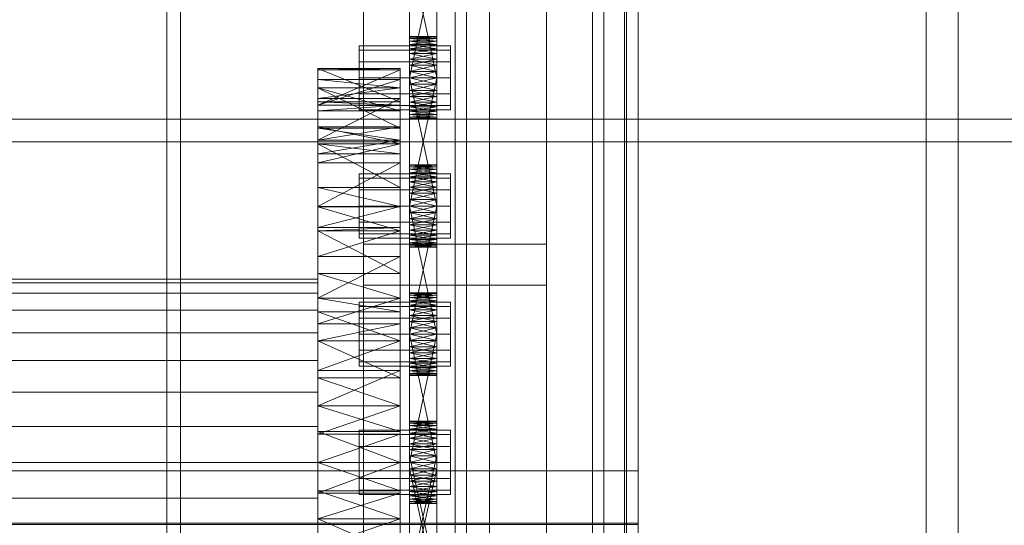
# Model space of a CAD drawing. Header units: millimetres. Extents: x -3490 to 61924, y -72580 to 6847.
# Tile 305 of 656: x 1365 to 1580, y -33527 to -33417. Entities that reach past the tile are written whole.
import ezdxf

# ---------------------------------------------------------------- set-up
doc = ezdxf.new("R2010")
doc.units = ezdxf.units.MM
for name, color, linetype, lineweight in [('COTAS_O', 1, 'Continuous', 0), ('frontal_C03', 7, 'Continuous', 0), ('frontal_secador', 7, 'Continuous', 0)]:
    doc.layers.add(name, color=color, linetype=linetype, lineweight=lineweight)
doc.dimstyles.new('R19_100', dxfattribs={"dimtxt": 250, "dimasz": 150, "dimexe": 150, "dimexo": 80, "dimgap": 100, "dimtad": 1, "dimtih": 1, "dimtoh": 1, "dimdsep": 46, "dimcen": 0.09, "dimadec": 0, "dimazin": 0, "dimtfac": 1, "dimtdec": 4, "dimtofl": 0, "dimtmove": 0, "dimatfit": 3, "dimfxl": 1, "dimtolj": 1, "dimtzin": 0, "dimarcsym": 0})

# ---------------------------------------------------------------- blocks, each defined once
blk = doc.blocks.new('DIM_R29_57')
at = {"layer": 'COTAS_O'}
for p, q in [((-1725, -33700), (-1575, -33655)), ((1725, -33700), (1575, -33655)), ((-1725, -34400), (-1725, -33700)), ((-1725, -33700), (1725, -33700)), ((-1725, -33700), (-1575, -33745)), ((1725, -33700), (1575, -33745)), ((1725, -34400), (1725, -33700))]:
    blk.add_line(p, q, dxfattribs=at)
blk.add_text('3450 O', height=250, dxfattribs=at).set_placement((0, -33600))

msp = doc.modelspace()

# ---------------------------------------------------------------- linework, layer by layer
at = {"layer": 'frontal_C03'}
for p, q in [((1500, -32314.944), (1500, -34875.113)), ((1500, -34879.011), (1500, -32318.841)), ((1490, -35975), (1490, -32996.942)), ((1497, -35975), (1497, -32996.942)), ((1563, -35975), (1563, -32996.942)), ((1570, -35975), (1570, -32996.942)), ((1440, -33465.833), (1440, -33118.927)), ((1480, -33118.927), (1480, -33465.833)), ((1440, -33127.91), (1440, -33474.816)), ((1480, -33474.816), (1480, -33127.91)), ((1490, -35975), (1490, -33266.434)), ((1497, -35975), (1497, -33266.434)), ((1563, -35975), (1563, -33266.434)), ((1570, -35975), (1570, -33266.434)), ((1460, -33547.668), (1460, -33278.176)), ((1500, -33278.176), (1500, -33547.668)), ((1467.5, -33879.447), (1467.5, -33284.487)), ((1492.5, -33284.487), (1492.5, -33879.447)), ((1462.5, -33619.765), (1462.5, -33294.297)), ((1497.5, -33294.297), (1497.5, -33619.765)), ((1462.5, -33626.502), (1462.5, -33301.034)), ((1497.5, -33626.502), (1497.5, -33301.034)), ((1467.5, -33905.804), (1467.5, -33310.844)), ((1492.5, -33905.804), (1492.5, -33310.844)), ((1460, -33586.646), (1460, -33317.154)), ((1500, -33586.646), (1500, -33317.154)), ((1460, -33598.772), (1460, -33329.281)), ((1500, -33329.281), (1500, -33598.772)), ((1460, -33647.495), (1460, -33378.004)), ((1500, -33647.495), (1500, -33378.004)), ((1440, -33735.325), (1440, -33388.418)), ((1480, -33388.418), (1480, -33735.325)), ((1440, -33397.401), (1440, -33744.308)), ((1480, -33744.308), (1480, -33397.401)), ((1480, -33465.833), (1440, -33465.833)), ((1440, -33465.833), (1440, -33474.816)), ((1480, -33474.816), (1480, -33465.833)), ((1440, -33474.816), (1480, -33474.816)), ((-1500, -33515.356), (1500, -33515.356)), ((1500, -33515.356), (1500, -33526.765)), ((1500, -33515.356), (1500, -33527.05)), ((1500, -33526.765), (-1500, -33526.765)), ((1500, -33527.05), (-1500, -33527.05)), ((1500, -33538.458), (1500, -33526.765)), ((1500, -33538.458), (1500, -33527.05))]:
    msp.add_line(p, q, dxfattribs=at)
at = {"layer": 'frontal_secador'}
for p, q in [((1400, -36000), (1400, -33000)), ((1397, -35940), (1397, -33075)), ((1400, -36000), (1400, -33075)), ((1400, -34600), (1400, -33075)), ((1400, -35940), (1400, -33075)), ((1400, -34650), (1400, -33075)), ((1400, -36000), (1400, -33250)), ((1450, -33432.281), (1450, -33393.481)), ((1456, -33393.481), (1456, -33432.281)), ((1450, -33395.136), (1450, -33432.281)), ((1456, -33432.281), (1456, -33395.136)), ((1450, -33432.281), (1450, -33397.414)), ((1456, -33397.414), (1456, -33432.281)), ((1450, -33429.5), (1450, -33400.092)), ((1450, -33432.281), (1450, -33400.092)), ((1456, -33400.092), (1456, -33429.5)), ((1456, -33400.092), (1456, -33432.281)), ((1450, -33401.5), (1450, -33429.5)), ((1456, -33429.5), (1450, -33401.5)), ((1456, -33401.5), (1450, -33429.5)), ((1456, -33429.5), (1456, -33401.5)), ((1450, -33420.611), (1450, -33420.5)), ((1456, -33420.611), (1450, -33420.5)), ((1456, -33420.5), (1450, -33420.5)), ((1456, -33420.5), (1450, -33420.611)), ((1450, -33420.611), (1450, -33421.481)), ((1450, -33420.94), (1450, -33420.611)), ((1450, -33420.611), (1450, -33423.136)), ((1456, -33420.94), (1450, -33420.611)), ((1456, -33420.611), (1450, -33420.611)), ((1456, -33420.611), (1450, -33420.94)), ((1450, -33421.481), (1450, -33420.94)), ((1456, -33421.481), (1450, -33420.94)), ((1456, -33420.94), (1450, -33420.94)), ((1456, -33420.94), (1450, -33421.481)), ((1450, -33421.481), (1450, -33423.136)), ((1450, -33422.219), (1450, -33421.481)), ((1450, -33425.414), (1450, -33421.481)), ((1450, -33460.281), (1450, -33421.481)), ((1456, -33422.219), (1450, -33421.481)), ((1456, -33421.481), (1450, -33421.481)), ((1456, -33421.481), (1450, -33422.219)), ((1450, -33423.136), (1450, -33422.219)), ((1456, -33423.136), (1450, -33422.219)), ((1456, -33422.219), (1450, -33422.219)), ((1456, -33422.219), (1450, -33423.136)), ((1456, -33420.611), (1456, -33420.5)), ((1456, -33421.481), (1456, -33420.611)), ((1456, -33420.611), (1456, -33420.94)), ((1456, -33423.136), (1456, -33420.611)), ((1456, -33420.94), (1456, -33421.481)), ((1456, -33423.136), (1456, -33421.481)), ((1456, -33421.481), (1456, -33422.219)), ((1456, -33421.481), (1456, -33425.414)), ((1456, -33421.481), (1456, -33460.281)), ((1456, -33422.219), (1456, -33423.136)), ((1439, -33423.438), (1439, -33422.5)), ((1459, -33422.5), (1439, -33422.5)), ((1439, -33426), (1439, -33423.438)), ((1459, -33423.438), (1439, -33423.438)), ((1450, -33423.136), (1450, -33425.414)), ((1450, -33424.21), (1450, -33423.136)), ((1450, -33423.136), (1450, -33428.092)), ((1450, -33423.136), (1450, -33460.281)), ((1456, -33424.21), (1450, -33423.136)), ((1456, -33423.136), (1450, -33423.136)), ((1456, -33423.136), (1450, -33424.21)), ((1450, -33425.414), (1450, -33424.21)), ((1456, -33425.414), (1450, -33424.21)), ((1456, -33424.21), (1450, -33424.21)), ((1456, -33424.21), (1450, -33425.414)), ((1456, -33425.414), (1456, -33423.136)), ((1456, -33423.136), (1456, -33424.21)), ((1456, -33428.092), (1456, -33423.136)), ((1456, -33460.281), (1456, -33423.136)), ((1456, -33424.21), (1456, -33425.414)), ((1459, -33423.438), (1459, -33422.5)), ((1459, -33426), (1459, -33423.438)), ((1439, -33429.5), (1439, -33426)), ((1459, -33426), (1439, -33426)), ((1450, -33425.414), (1450, -33428.092)), ((1450, -33426.719), (1450, -33425.414)), ((1450, -33460.281), (1450, -33425.414)), ((1456, -33426.719), (1450, -33425.414)), ((1456, -33425.414), (1450, -33425.414)), ((1456, -33425.414), (1450, -33426.719)), ((1456, -33428.092), (1456, -33425.414)), ((1456, -33425.414), (1456, -33426.719)), ((1456, -33425.414), (1456, -33460.281)), ((1459, -33429.5), (1459, -33426)), ((1430, -33434.744), (1430, -33427.5)), ((1430, -33427.5), (1430, -33427.765)), ((1448, -33434.744), (1430, -33427.5)), ((1448, -33427.5), (1430, -33427.5)), ((1448, -33427.5), (1430, -33427.765)), ((1430, -33427.765), (1430, -33434.744)), ((1430, -33427.765), (1430, -33435.473)), ((1448, -33427.765), (1430, -33427.765)), ((1448, -33427.765), (1430, -33435.473)), ((1448, -33427.765), (1448, -33427.5)), ((1448, -33427.5), (1448, -33434.744)), ((1448, -33434.744), (1448, -33427.765)), ((1448, -33435.473), (1448, -33427.765)), ((1450, -33428.092), (1450, -33426.719)), ((1456, -33428.092), (1450, -33426.719)), ((1456, -33426.719), (1450, -33426.719)), ((1456, -33426.719), (1450, -33428.092)), ((1450, -33457.5), (1450, -33428.092)), ((1450, -33428.092), (1450, -33429.5)), ((1450, -33460.281), (1450, -33428.092)), ((1456, -33429.5), (1450, -33428.092)), ((1456, -33428.092), (1450, -33428.092)), ((1456, -33428.092), (1450, -33429.5)), ((1456, -33426.719), (1456, -33428.092)), ((1456, -33428.092), (1456, -33457.5)), ((1456, -33429.5), (1456, -33428.092)), ((1456, -33428.092), (1456, -33460.281)), ((1430, -33429.876), (1430, -33440.513)), ((1430, -33431.709), (1430, -33429.876)), ((1430, -33429.876), (1430, -33435.473)), ((1448, -33431.709), (1430, -33429.876)), ((1448, -33429.876), (1430, -33429.876)), ((1448, -33429.876), (1430, -33435.473)), ((1439, -33429.5), (1439, -33433)), ((1439, -33429.5), (1459, -33429.5)), ((1448, -33440.513), (1448, -33429.876)), ((1448, -33429.876), (1448, -33431.709)), ((1448, -33435.473), (1448, -33429.876)), ((1450, -33429.5), (1450, -33457.5)), ((1456, -33457.5), (1450, -33429.5)), ((1456, -33429.5), (1450, -33429.5)), ((1456, -33429.5), (1450, -33457.5)), ((1450, -33432.281), (1450, -33429.5)), ((1450, -33429.5), (1450, -33430.908)), ((1456, -33429.5), (1450, -33430.908)), ((1456, -33430.908), (1450, -33429.5)), ((1456, -33457.5), (1456, -33429.5)), ((1456, -33429.5), (1456, -33432.281)), ((1456, -33430.908), (1456, -33429.5)), ((1459, -33433), (1459, -33429.5)), ((1430, -33440.513), (1430, -33431.709)), ((1430, -33436.683), (1430, -33431.709)), ((1430, -33431.709), (1430, -33434.046)), ((1448, -33440.513), (1430, -33431.709)), ((1448, -33431.709), (1430, -33431.709)), ((1448, -33436.683), (1430, -33431.709)), ((1448, -33431.709), (1430, -33434.046)), ((1448, -33431.709), (1448, -33440.513)), ((1448, -33434.046), (1448, -33431.709)), ((1448, -33431.709), (1448, -33436.683)), ((1450, -33430.908), (1450, -33432.281)), ((1456, -33430.908), (1450, -33430.908)), ((1456, -33430.908), (1450, -33432.281)), ((1456, -33432.281), (1450, -33430.908)), ((1450, -33434.79), (1450, -33432.281)), ((1450, -33432.281), (1450, -33433.586)), ((1450, -33436.781), (1450, -33432.281)), ((1450, -33438.5), (1450, -33432.281)), ((1456, -33432.281), (1450, -33432.281)), ((1456, -33432.281), (1450, -33433.586)), ((1456, -33433.586), (1450, -33432.281)), ((1456, -33432.281), (1456, -33430.908)), ((1456, -33432.281), (1456, -33434.79)), ((1456, -33433.586), (1456, -33432.281)), ((1456, -33432.281), (1456, -33436.781)), ((1456, -33432.281), (1456, -33438.5)), ((1430, -33434.046), (1430, -33436.683)), ((1430, -33434.046), (1430, -33443.111)), ((1448, -33434.046), (1430, -33434.046)), ((1448, -33434.046), (1430, -33443.111)), ((1430, -33435.473), (1430, -33434.744)), ((1448, -33435.473), (1430, -33434.744)), ((1448, -33434.744), (1430, -33434.744)), ((1439, -33433), (1439, -33435.562)), ((1459, -33433), (1439, -33433)), ((1448, -33436.683), (1448, -33434.046)), ((1448, -33443.111), (1448, -33434.046)), ((1448, -33434.744), (1448, -33435.473)), ((1450, -33433.586), (1450, -33434.79)), ((1456, -33433.586), (1450, -33433.586)), ((1456, -33433.586), (1450, -33434.79)), ((1456, -33434.79), (1450, -33433.586)), ((1450, -33436.781), (1450, -33434.79)), ((1450, -33434.79), (1450, -33435.864)), ((1456, -33434.79), (1450, -33434.79)), ((1456, -33434.79), (1450, -33435.864)), ((1456, -33435.864), (1450, -33434.79)), ((1456, -33434.79), (1456, -33433.586)), ((1456, -33434.79), (1456, -33436.781)), ((1456, -33435.864), (1456, -33434.79)), ((1459, -33433), (1459, -33435.562)), ((1430, -33435.473), (1430, -33440.513)), ((1430, -33435.473), (1430, -33443.111)), ((1430, -33435.473), (1430, -33436.683)), ((1430, -33457.639), (1430, -33435.473)), ((1448, -33435.473), (1430, -33435.473)), ((1448, -33435.473), (1430, -33436.683)), ((1430, -33443.111), (1430, -33436.683)), ((1448, -33436.683), (1430, -33436.683)), ((1439, -33435.562), (1439, -33436.5)), ((1459, -33435.562), (1439, -33435.562)), ((1459, -33436.5), (1439, -33436.5)), ((1448, -33440.513), (1448, -33435.473)), ((1448, -33443.111), (1448, -33435.473)), ((1448, -33436.683), (1448, -33435.473)), ((1448, -33435.473), (1448, -33457.639)), ((1448, -33436.683), (1448, -33443.111)), ((1450, -33435.864), (1450, -33436.781)), ((1456, -33435.864), (1450, -33435.864)), ((1456, -33435.864), (1450, -33436.781)), ((1456, -33436.781), (1450, -33435.864)), ((1450, -33438.06), (1450, -33436.781)), ((1450, -33436.781), (1450, -33437.519)), ((1450, -33438.5), (1450, -33436.781)), ((1456, -33436.781), (1450, -33436.781)), ((1456, -33436.781), (1450, -33437.519)), ((1456, -33437.519), (1450, -33436.781)), ((1456, -33436.781), (1456, -33435.864)), ((1456, -33436.781), (1456, -33438.06)), ((1456, -33437.519), (1456, -33436.781)), ((1456, -33436.781), (1456, -33438.5)), ((1459, -33435.562), (1459, -33436.5)), ((1325, -33438.5), (2125, -33438.5)), ((1450, -33437.519), (1450, -33438.06)), ((1456, -33437.519), (1450, -33437.519)), ((1456, -33437.519), (1450, -33438.06)), ((1456, -33438.06), (1450, -33437.519)), ((1450, -33438.5), (1450, -33438.06)), ((1450, -33438.06), (1450, -33438.389)), ((1456, -33438.06), (1450, -33438.06)), ((1456, -33438.06), (1450, -33438.389)), ((1456, -33438.389), (1450, -33438.06)), ((1450, -33438.389), (1450, -33438.5)), ((1456, -33438.389), (1450, -33438.389)), ((1456, -33438.389), (1450, -33438.5)), ((1456, -33438.5), (1450, -33438.389)), ((1456, -33438.5), (1450, -33438.5)), ((1456, -33438.06), (1456, -33437.519)), ((1456, -33438.06), (1456, -33438.5)), ((1456, -33438.389), (1456, -33438.06)), ((1456, -33438.5), (1456, -33438.389)), ((1430, -33440.173), (1430, -33453.428)), ((1430, -33443.925), (1430, -33440.173)), ((1430, -33440.173), (1430, -33443.111)), ((1448, -33443.925), (1430, -33440.173)), ((1448, -33440.173), (1430, -33440.173)), ((1448, -33440.173), (1430, -33443.111)), ((1430, -33443.111), (1430, -33440.513)), ((1448, -33443.111), (1430, -33440.513)), ((1448, -33440.513), (1430, -33440.513)), ((1448, -33453.428), (1448, -33440.173)), ((1448, -33440.173), (1448, -33443.925)), ((1448, -33443.111), (1448, -33440.173)), ((1448, -33440.513), (1448, -33443.111)), ((1325, -33443.5), (2125, -33443.5)), ((1430, -33443.111), (1430, -33453.428)), ((1430, -33443.111), (1430, -33457.639)), ((1430, -33443.111), (1430, -33446.141)), ((1430, -33443.111), (1430, -33477.635)), ((1430, -33443.111), (1430, -33525.858)), ((1448, -33443.111), (1430, -33443.111)), ((1448, -33443.111), (1430, -33446.141)), ((1448, -33453.428), (1448, -33443.111)), ((1448, -33457.639), (1448, -33443.111)), ((1448, -33446.141), (1448, -33443.111)), ((1448, -33477.635), (1448, -33443.111)), ((1448, -33525.858), (1448, -33443.111)), ((1430, -33453.428), (1430, -33443.925)), ((1430, -33446.141), (1430, -33443.925)), ((1430, -33443.925), (1430, -33448.105)), ((1448, -33453.428), (1430, -33443.925)), ((1448, -33443.925), (1430, -33443.925)), ((1448, -33446.141), (1430, -33443.925)), ((1448, -33443.925), (1430, -33448.105)), ((1448, -33443.925), (1448, -33453.428)), ((1448, -33448.105), (1448, -33443.925)), ((1448, -33443.925), (1448, -33446.141)), ((1430, -33448.105), (1430, -33446.141)), ((1430, -33457.639), (1430, -33446.141)), ((1448, -33446.141), (1430, -33446.141)), ((1448, -33446.141), (1448, -33448.105)), ((1448, -33446.141), (1448, -33457.639)), ((1430, -33448.105), (1430, -33457.639)), ((1448, -33448.105), (1430, -33448.105)), ((1448, -33448.105), (1430, -33457.639)), ((1448, -33457.639), (1448, -33448.105)), ((1450, -33448.611), (1450, -33448.5)), ((1456, -33448.611), (1450, -33448.5)), ((1456, -33448.5), (1450, -33448.5)), ((1456, -33448.5), (1450, -33448.611)), ((1450, -33448.611), (1450, -33449.481)), ((1450, -33448.94), (1450, -33448.611)), ((1450, -33448.611), (1450, -33451.136)), ((1456, -33448.94), (1450, -33448.611)), ((1456, -33448.611), (1450, -33448.611)), ((1456, -33448.611), (1450, -33448.94)), ((1450, -33449.481), (1450, -33448.94)), ((1456, -33449.481), (1450, -33448.94)), ((1456, -33448.94), (1450, -33448.94)), ((1456, -33448.94), (1450, -33449.481)), ((1450, -33449.481), (1450, -33451.136)), ((1450, -33450.219), (1450, -33449.481)), ((1450, -33453.414), (1450, -33449.481)), ((1450, -33488.281), (1450, -33449.481)), ((1456, -33450.219), (1450, -33449.481)), ((1456, -33449.481), (1450, -33449.481)), ((1456, -33449.481), (1450, -33450.219)), ((1456, -33448.611), (1456, -33448.5)), ((1456, -33449.481), (1456, -33448.611)), ((1456, -33448.611), (1456, -33448.94)), ((1456, -33451.136), (1456, -33448.611)), ((1456, -33448.94), (1456, -33449.481)), ((1456, -33451.136), (1456, -33449.481)), ((1456, -33449.481), (1456, -33450.219)), ((1456, -33449.481), (1456, -33453.414)), ((1456, -33449.481), (1456, -33488.281)), ((1439, -33451.438), (1439, -33450.5)), ((1459, -33450.5), (1439, -33450.5)), ((1439, -33454), (1439, -33451.438)), ((1459, -33451.438), (1439, -33451.438)), ((1450, -33451.136), (1450, -33450.219)), ((1456, -33451.136), (1450, -33450.219)), ((1456, -33450.219), (1450, -33450.219)), ((1456, -33450.219), (1450, -33451.136)), ((1450, -33451.136), (1450, -33453.414)), ((1450, -33452.21), (1450, -33451.136)), ((1450, -33451.136), (1450, -33456.092)), ((1450, -33451.136), (1450, -33488.281)), ((1456, -33452.21), (1450, -33451.136)), ((1456, -33451.136), (1450, -33451.136)), ((1456, -33451.136), (1450, -33452.21)), ((1450, -33453.414), (1450, -33452.21)), ((1456, -33453.414), (1450, -33452.21)), ((1456, -33452.21), (1450, -33452.21)), ((1456, -33452.21), (1450, -33453.414)), ((1456, -33450.219), (1456, -33451.136)), ((1456, -33453.414), (1456, -33451.136)), ((1456, -33451.136), (1456, -33452.21)), ((1456, -33456.092), (1456, -33451.136)), ((1456, -33488.281), (1456, -33451.136)), ((1456, -33452.21), (1456, -33453.414)), ((1459, -33451.438), (1459, -33450.5)), ((1459, -33454), (1459, -33451.438)), ((1430, -33457.639), (1430, -33453.428)), ((1448, -33457.639), (1430, -33453.428)), ((1448, -33453.428), (1430, -33453.428)), ((1439, -33457.5), (1439, -33454)), ((1459, -33454), (1439, -33454)), ((1448, -33453.428), (1448, -33457.639)), ((1450, -33453.414), (1450, -33456.092)), ((1450, -33454.719), (1450, -33453.414)), ((1450, -33488.281), (1450, -33453.414)), ((1456, -33454.719), (1450, -33453.414)), ((1456, -33453.414), (1450, -33453.414)), ((1456, -33453.414), (1450, -33454.719)), ((1456, -33456.092), (1456, -33453.414)), ((1456, -33453.414), (1456, -33454.719)), ((1456, -33453.414), (1456, -33488.281)), ((1459, -33457.5), (1459, -33454)), ((1450, -33456.092), (1450, -33454.719)), ((1456, -33456.092), (1450, -33454.719)), ((1456, -33454.719), (1450, -33454.719)), ((1456, -33454.719), (1450, -33456.092)), ((1450, -33485.5), (1450, -33456.092)), ((1450, -33456.092), (1450, -33457.5)), ((1450, -33488.281), (1450, -33456.092)), ((1456, -33457.5), (1450, -33456.092)), ((1456, -33456.092), (1450, -33456.092)), ((1456, -33456.092), (1450, -33457.5)), ((1456, -33454.719), (1456, -33456.092)), ((1456, -33456.092), (1456, -33485.5)), ((1456, -33457.5), (1456, -33456.092)), ((1456, -33456.092), (1456, -33488.281)), ((1430, -33457.639), (1430, -33472.223)), ((1430, -33457.639), (1430, -33477.635)), ((1430, -33457.639), (1430, -33462.194)), ((1430, -33501.142), (1430, -33457.639)), ((1430, -33549.365), (1430, -33457.639)), ((1430, -33457.639), (1430, -33525.858)), ((1430, -33591.527), (1430, -33457.639)), ((1448, -33457.647), (1430, -33457.639)), ((1448, -33457.639), (1430, -33457.639)), ((1448, -33457.639), (1430, -33462.194)), ((1430, -33457.647), (1430, -33472.223)), ((1430, -33462.95), (1430, -33457.647)), ((1448, -33462.95), (1430, -33457.647)), ((1448, -33457.647), (1430, -33457.647)), ((1439, -33457.5), (1439, -33461)), ((1439, -33457.5), (1459, -33457.5)), ((1448, -33472.223), (1448, -33457.639)), ((1448, -33477.635), (1448, -33457.639)), ((1448, -33462.194), (1448, -33457.639)), ((1448, -33457.639), (1448, -33501.142)), ((1448, -33457.639), (1448, -33549.365)), ((1448, -33525.858), (1448, -33457.639)), ((1448, -33457.639), (1448, -33591.527)), ((1448, -33472.223), (1448, -33457.647)), ((1448, -33457.647), (1448, -33462.95)), ((1450, -33457.5), (1450, -33485.5)), ((1456, -33485.5), (1450, -33457.5)), ((1456, -33457.5), (1450, -33457.5)), ((1456, -33457.5), (1450, -33485.5)), ((1450, -33460.281), (1450, -33457.5)), ((1450, -33457.5), (1450, -33458.908)), ((1456, -33457.5), (1450, -33458.908)), ((1456, -33458.908), (1450, -33457.5)), ((1456, -33485.5), (1456, -33457.5)), ((1456, -33457.5), (1456, -33460.281)), ((1456, -33458.908), (1456, -33457.5)), ((1459, -33461), (1459, -33457.5)), ((1450, -33458.908), (1450, -33460.281)), ((1456, -33458.908), (1450, -33458.908)), ((1456, -33458.908), (1450, -33460.281)), ((1456, -33460.281), (1450, -33458.908)), ((1450, -33462.79), (1450, -33460.281)), ((1450, -33460.281), (1450, -33461.586)), ((1450, -33464.781), (1450, -33460.281)), ((1450, -33466.5), (1450, -33460.281)), ((1456, -33460.281), (1450, -33460.281)), ((1456, -33460.281), (1450, -33461.586)), ((1456, -33461.586), (1450, -33460.281)), ((1456, -33460.281), (1456, -33458.908)), ((1456, -33460.281), (1456, -33462.79)), ((1456, -33461.586), (1456, -33460.281)), ((1456, -33460.281), (1456, -33464.781)), ((1456, -33460.281), (1456, -33466.5)), ((1430, -33468.565), (1430, -33462.194)), ((1430, -33462.194), (1430, -33462.95)), ((1430, -33477.635), (1430, -33462.194)), ((1448, -33462.194), (1430, -33462.194)), ((1448, -33462.194), (1430, -33462.95)), ((1430, -33472.223), (1430, -33462.95)), ((1430, -33462.95), (1430, -33468.565)), ((1448, -33472.223), (1430, -33462.95)), ((1448, -33462.95), (1430, -33462.95)), ((1448, -33462.95), (1430, -33468.565)), ((1439, -33461), (1439, -33463.562)), ((1459, -33461), (1439, -33461)), ((1448, -33462.194), (1448, -33468.565)), ((1448, -33462.95), (1448, -33462.194)), ((1448, -33462.194), (1448, -33477.635)), ((1448, -33462.95), (1448, -33472.223)), ((1448, -33468.565), (1448, -33462.95)), ((1450, -33461.586), (1450, -33462.79)), ((1456, -33461.586), (1450, -33461.586)), ((1456, -33461.586), (1450, -33462.79)), ((1456, -33462.79), (1450, -33461.586)), ((1450, -33464.781), (1450, -33462.79)), ((1450, -33462.79), (1450, -33463.864)), ((1456, -33462.79), (1450, -33462.79)), ((1456, -33462.79), (1450, -33463.864)), ((1456, -33463.864), (1450, -33462.79)), ((1456, -33462.79), (1456, -33461.586)), ((1456, -33462.79), (1456, -33464.781)), ((1456, -33463.864), (1456, -33462.79)), ((1459, -33461), (1459, -33463.562)), ((1439, -33463.562), (1439, -33464.5)), ((1459, -33463.562), (1439, -33463.562)), ((1459, -33464.5), (1439, -33464.5)), ((1450, -33463.864), (1450, -33464.781)), ((1456, -33463.864), (1450, -33463.864)), ((1456, -33463.864), (1450, -33464.781)), ((1456, -33464.781), (1450, -33463.864)), ((1450, -33466.06), (1450, -33464.781)), ((1450, -33464.781), (1450, -33465.519)), ((1450, -33466.5), (1450, -33464.781)), ((1456, -33464.781), (1450, -33464.781)), ((1456, -33464.781), (1450, -33465.519)), ((1456, -33465.519), (1450, -33464.781)), ((1456, -33464.781), (1456, -33463.864)), ((1456, -33464.781), (1456, -33466.06)), ((1456, -33465.519), (1456, -33464.781)), ((1456, -33464.781), (1456, -33466.5)), ((1459, -33463.562), (1459, -33464.5)), ((1450, -33465.519), (1450, -33466.06)), ((1456, -33465.519), (1450, -33465.519)), ((1456, -33465.519), (1450, -33466.06)), ((1456, -33466.06), (1450, -33465.519)), ((1450, -33466.5), (1450, -33466.06)), ((1450, -33466.06), (1450, -33466.389)), ((1456, -33466.06), (1450, -33466.06)), ((1456, -33466.06), (1450, -33466.389)), ((1456, -33466.389), (1450, -33466.06)), ((1450, -33466.389), (1450, -33466.5)), ((1456, -33466.389), (1450, -33466.389)), ((1456, -33466.389), (1450, -33466.5)), ((1456, -33466.5), (1450, -33466.389)), ((1456, -33466.5), (1450, -33466.5)), ((1456, -33466.06), (1456, -33465.519)), ((1456, -33466.06), (1456, -33466.5)), ((1456, -33466.389), (1456, -33466.06)), ((1456, -33466.5), (1456, -33466.389)), ((1430, -33468.565), (1430, -33477.635)), ((1448, -33468.565), (1430, -33468.565)), ((1448, -33468.565), (1430, -33477.635)), ((1448, -33477.635), (1448, -33468.565)), ((1430, -33473.5), (1325, -33473.5)), ((1430, -33477.635), (1430, -33472.223)), ((1448, -33477.635), (1430, -33472.223)), ((1448, -33472.223), (1430, -33472.223)), ((1430, -33474.269), (1430, -33473.5)), ((1448, -33472.223), (1448, -33477.635)), ((1430, -33474.269), (1325, -33474.269)), ((1430, -33476.545), (1430, -33474.269)), ((1430, -33476.545), (1325, -33476.545)), ((1430, -33480.241), (1430, -33476.545)), ((1430, -33477.635), (1430, -33495.058)), ((1430, -33480.589), (1430, -33477.635)), ((1430, -33477.635), (1430, -33501.142)), ((1430, -33477.635), (1430, -33483.268)), ((1430, -33477.635), (1430, -33525.858)), ((1448, -33480.589), (1430, -33477.635)), ((1448, -33477.635), (1430, -33477.635)), ((1448, -33477.635), (1430, -33483.268)), ((1448, -33495.058), (1448, -33477.635)), ((1448, -33477.635), (1448, -33480.589)), ((1448, -33501.142), (1448, -33477.635)), ((1448, -33483.268), (1448, -33477.635)), ((1448, -33525.858), (1448, -33477.635)), ((1450, -33476.611), (1450, -33476.5)), ((1456, -33476.611), (1450, -33476.5)), ((1456, -33476.5), (1450, -33476.5)), ((1456, -33476.5), (1450, -33476.611)), ((1450, -33476.611), (1450, -33477.481)), ((1450, -33476.94), (1450, -33476.611)), ((1450, -33476.611), (1450, -33479.136)), ((1456, -33476.94), (1450, -33476.611)), ((1456, -33476.611), (1450, -33476.611)), ((1456, -33476.611), (1450, -33476.94)), ((1450, -33477.481), (1450, -33476.94)), ((1456, -33477.481), (1450, -33476.94)), ((1456, -33476.94), (1450, -33476.94)), ((1456, -33476.94), (1450, -33477.481)), ((1450, -33477.481), (1450, -33479.136)), ((1450, -33478.219), (1450, -33477.481)), ((1450, -33481.414), (1450, -33477.481)), ((1450, -33516.281), (1450, -33477.481)), ((1456, -33478.219), (1450, -33477.481)), ((1456, -33477.481), (1450, -33477.481)), ((1456, -33477.481), (1450, -33478.219)), ((1456, -33476.611), (1456, -33476.5)), ((1456, -33477.481), (1456, -33476.611)), ((1456, -33476.611), (1456, -33476.94)), ((1456, -33479.136), (1456, -33476.611)), ((1456, -33476.94), (1456, -33477.481)), ((1456, -33479.136), (1456, -33477.481)), ((1456, -33477.481), (1456, -33478.219)), ((1456, -33477.481), (1456, -33481.414)), ((1456, -33477.481), (1456, -33516.281)), ((1430, -33480.241), (1325, -33480.241)), ((1430, -33485.216), (1430, -33480.241)), ((1439, -33479.438), (1439, -33478.5)), ((1459, -33478.5), (1439, -33478.5)), ((1439, -33482), (1439, -33479.438)), ((1459, -33479.438), (1439, -33479.438)), ((1450, -33479.136), (1450, -33478.219)), ((1456, -33479.136), (1450, -33478.219)), ((1456, -33478.219), (1450, -33478.219)), ((1456, -33478.219), (1450, -33479.136)), ((1450, -33479.136), (1450, -33481.414)), ((1450, -33480.21), (1450, -33479.136)), ((1450, -33479.136), (1450, -33484.092)), ((1450, -33479.136), (1450, -33516.281)), ((1456, -33480.21), (1450, -33479.136)), ((1456, -33479.136), (1450, -33479.136)), ((1456, -33479.136), (1450, -33480.21)), ((1450, -33481.414), (1450, -33480.21)), ((1456, -33481.414), (1450, -33480.21)), ((1456, -33480.21), (1450, -33480.21)), ((1456, -33480.21), (1450, -33481.414)), ((1456, -33478.219), (1456, -33479.136)), ((1456, -33481.414), (1456, -33479.136)), ((1456, -33479.136), (1456, -33480.21)), ((1456, -33484.092), (1456, -33479.136)), ((1456, -33516.281), (1456, -33479.136)), ((1456, -33480.21), (1456, -33481.414)), ((1459, -33479.438), (1459, -33478.5)), ((1459, -33482), (1459, -33479.438)), ((1430, -33480.589), (1430, -33495.058)), ((1430, -33486.925), (1430, -33480.589)), ((1448, -33486.925), (1430, -33480.589)), ((1448, -33480.589), (1430, -33480.589)), ((1439, -33485.5), (1439, -33482)), ((1459, -33482), (1439, -33482)), ((1448, -33495.058), (1448, -33480.589)), ((1448, -33480.589), (1448, -33486.925)), ((1450, -33481.414), (1450, -33484.092)), ((1450, -33482.719), (1450, -33481.414)), ((1450, -33516.281), (1450, -33481.414)), ((1456, -33482.719), (1450, -33481.414)), ((1456, -33481.414), (1450, -33481.414)), ((1456, -33481.414), (1450, -33482.719)), ((1456, -33484.092), (1456, -33481.414)), ((1456, -33481.414), (1456, -33482.719)), ((1456, -33481.414), (1456, -33516.281)), ((1459, -33485.5), (1459, -33482)), ((1430, -33493.424), (1430, -33483.268)), ((1430, -33483.268), (1430, -33486.925)), ((1430, -33501.142), (1430, -33483.268)), ((1448, -33483.268), (1430, -33483.268)), ((1448, -33483.268), (1430, -33486.925)), ((1448, -33483.268), (1448, -33493.424)), ((1448, -33486.925), (1448, -33483.268)), ((1448, -33483.268), (1448, -33501.142)), ((1450, -33484.092), (1450, -33482.719)), ((1456, -33484.092), (1450, -33482.719)), ((1456, -33482.719), (1450, -33482.719)), ((1456, -33482.719), (1450, -33484.092)), ((1450, -33513.5), (1450, -33484.092)), ((1450, -33484.092), (1450, -33485.5)), ((1450, -33516.281), (1450, -33484.092)), ((1456, -33485.5), (1450, -33484.092)), ((1456, -33484.092), (1450, -33484.092)), ((1456, -33484.092), (1450, -33485.5)), ((1456, -33482.719), (1456, -33484.092)), ((1456, -33484.092), (1456, -33513.5)), ((1456, -33485.5), (1456, -33484.092)), ((1456, -33484.092), (1456, -33516.281)), ((1430, -33485.216), (1325, -33485.216)), ((1430, -33491.277), (1430, -33485.216)), ((1439, -33485.5), (1439, -33489)), ((1439, -33485.5), (1459, -33485.5)), ((1450, -33485.5), (1450, -33513.5)), ((1456, -33513.5), (1450, -33485.5)), ((1456, -33485.5), (1450, -33485.5)), ((1456, -33485.5), (1450, -33513.5)), ((1450, -33488.281), (1450, -33485.5)), ((1450, -33485.5), (1450, -33486.908)), ((1456, -33485.5), (1450, -33486.908)), ((1456, -33486.908), (1450, -33485.5)), ((1456, -33513.5), (1456, -33485.5)), ((1456, -33485.5), (1456, -33488.281)), ((1456, -33486.908), (1456, -33485.5)), ((1459, -33489), (1459, -33485.5)), ((1430, -33495.058), (1430, -33486.925)), ((1430, -33486.925), (1430, -33493.424)), ((1448, -33495.058), (1430, -33486.925)), ((1448, -33486.925), (1430, -33486.925)), ((1448, -33486.925), (1430, -33493.424)), ((1448, -33486.925), (1448, -33495.058)), ((1448, -33493.424), (1448, -33486.925)), ((1450, -33486.908), (1450, -33488.281)), ((1456, -33486.908), (1450, -33486.908)), ((1456, -33486.908), (1450, -33488.281)), ((1456, -33488.281), (1450, -33486.908)), ((1450, -33490.79), (1450, -33488.281)), ((1450, -33488.281), (1450, -33489.586)), ((1450, -33492.781), (1450, -33488.281)), ((1450, -33494.5), (1450, -33488.281)), ((1456, -33488.281), (1450, -33488.281)), ((1456, -33488.281), (1450, -33489.586)), ((1456, -33489.586), (1450, -33488.281)), ((1456, -33488.281), (1456, -33486.908)), ((1456, -33488.281), (1456, -33490.79)), ((1456, -33489.586), (1456, -33488.281)), ((1456, -33488.281), (1456, -33492.781)), ((1456, -33488.281), (1456, -33494.5)), ((1439, -33489), (1439, -33491.562)), ((1459, -33489), (1439, -33489)), ((1450, -33489.586), (1450, -33490.79)), ((1456, -33489.586), (1450, -33489.586)), ((1456, -33489.586), (1450, -33490.79)), ((1456, -33490.79), (1450, -33489.586)), ((1450, -33492.781), (1450, -33490.79)), ((1450, -33490.79), (1450, -33491.864)), ((1456, -33490.79), (1450, -33490.79)), ((1456, -33490.79), (1450, -33491.864)), ((1456, -33491.864), (1450, -33490.79)), ((1456, -33490.79), (1456, -33489.586)), ((1456, -33490.79), (1456, -33492.781)), ((1456, -33491.864), (1456, -33490.79)), ((1459, -33489), (1459, -33491.562)), ((1430, -33491.277), (1325, -33491.277)), ((1430, -33498.193), (1430, -33491.277)), ((1439, -33491.562), (1439, -33492.5)), ((1459, -33491.562), (1439, -33491.562)), ((1459, -33492.5), (1439, -33492.5)), ((1450, -33491.864), (1450, -33492.781)), ((1456, -33491.864), (1450, -33491.864)), ((1456, -33491.864), (1450, -33492.781)), ((1456, -33492.781), (1450, -33491.864)), ((1450, -33494.06), (1450, -33492.781)), ((1450, -33492.781), (1450, -33493.519)), ((1450, -33494.5), (1450, -33492.781)), ((1456, -33492.781), (1450, -33492.781)), ((1456, -33492.781), (1450, -33493.519)), ((1456, -33493.519), (1450, -33492.781)), ((1456, -33492.781), (1456, -33491.864)), ((1456, -33492.781), (1456, -33494.06)), ((1456, -33493.519), (1456, -33492.781)), ((1456, -33492.781), (1456, -33494.5)), ((1459, -33491.562), (1459, -33492.5)), ((1430, -33493.424), (1430, -33501.142)), ((1448, -33493.424), (1430, -33493.424)), ((1448, -33493.424), (1430, -33501.142)), ((1430, -33501.142), (1430, -33495.058)), ((1448, -33501.142), (1430, -33495.058)), ((1448, -33495.058), (1430, -33495.058)), ((1448, -33501.142), (1448, -33493.424)), ((1448, -33495.058), (1448, -33501.142)), ((1450, -33493.519), (1450, -33494.06)), ((1456, -33493.519), (1450, -33493.519)), ((1456, -33493.519), (1450, -33494.06)), ((1456, -33494.06), (1450, -33493.519)), ((1450, -33494.5), (1450, -33494.06)), ((1450, -33494.06), (1450, -33494.389)), ((1456, -33494.06), (1450, -33494.06)), ((1456, -33494.06), (1450, -33494.389)), ((1456, -33494.389), (1450, -33494.06)), ((1450, -33494.389), (1450, -33494.5)), ((1456, -33494.389), (1450, -33494.389)), ((1456, -33494.389), (1450, -33494.5)), ((1456, -33494.5), (1450, -33494.389)), ((1456, -33494.5), (1450, -33494.5)), ((1456, -33494.06), (1456, -33493.519)), ((1456, -33494.06), (1456, -33494.5)), ((1456, -33494.389), (1456, -33494.06)), ((1456, -33494.5), (1456, -33494.389)), ((1430, -33498.193), (1325, -33498.193)), ((1430, -33505.696), (1430, -33498.193)), ((1430, -33501.142), (1430, -33519.698)), ((1430, -33506.752), (1430, -33501.142)), ((1430, -33501.142), (1430, -33525.858)), ((1430, -33501.142), (1430, -33507.302)), ((1430, -33549.365), (1430, -33501.142)), ((1448, -33506.752), (1430, -33501.142)), ((1448, -33501.142), (1430, -33501.142)), ((1448, -33501.142), (1430, -33507.302)), ((1448, -33519.698), (1448, -33501.142)), ((1448, -33501.142), (1448, -33506.752)), ((1448, -33525.858), (1448, -33501.142)), ((1448, -33507.302), (1448, -33501.142)), ((1448, -33501.142), (1448, -33549.365)), ((1430, -33505.696), (1325, -33505.696)), ((1430, -33513.5), (1430, -33505.696)), ((1450, -33504.611), (1450, -33504.5)), ((1456, -33504.611), (1450, -33504.5)), ((1456, -33504.5), (1450, -33504.5)), ((1456, -33504.5), (1450, -33504.611)), ((1450, -33504.5), (1450, -33504.94)), ((1450, -33504.5), (1450, -33506.219)), ((1450, -33504.611), (1450, -33505.481)), ((1450, -33504.94), (1450, -33504.611)), ((1450, -33504.611), (1450, -33507.136)), ((1450, -33504.611), (1450, -33512.092)), ((1450, -33509.414), (1450, -33504.611)), ((1456, -33504.94), (1450, -33504.611)), ((1456, -33504.611), (1450, -33504.611)), ((1456, -33504.611), (1450, -33504.94)), ((1450, -33505.481), (1450, -33504.94)), ((1456, -33505.481), (1450, -33504.94)), ((1456, -33504.94), (1450, -33504.94)), ((1456, -33504.94), (1450, -33505.481)), ((1450, -33504.94), (1450, -33506.219)), ((1450, -33505.481), (1450, -33507.136)), ((1450, -33506.219), (1450, -33505.481)), ((1450, -33509.414), (1450, -33505.481)), ((1456, -33506.219), (1450, -33505.481)), ((1456, -33505.481), (1450, -33505.481)), ((1456, -33505.481), (1450, -33506.219)), ((1456, -33504.611), (1456, -33504.5)), ((1456, -33504.94), (1456, -33504.5)), ((1456, -33506.219), (1456, -33504.5)), ((1456, -33505.481), (1456, -33504.611)), ((1456, -33504.611), (1456, -33504.94)), ((1456, -33507.136), (1456, -33504.611)), ((1456, -33512.092), (1456, -33504.611)), ((1456, -33504.611), (1456, -33509.414)), ((1456, -33504.94), (1456, -33505.481)), ((1456, -33506.219), (1456, -33504.94)), ((1456, -33507.136), (1456, -33505.481)), ((1456, -33505.481), (1456, -33506.219)), ((1456, -33505.481), (1456, -33509.414)), ((1430, -33506.752), (1430, -33519.698)), ((1430, -33513.5), (1430, -33506.752)), ((1448, -33513.5), (1430, -33506.752)), ((1448, -33506.752), (1430, -33506.752)), ((1430, -33520.248), (1430, -33507.302)), ((1430, -33507.302), (1430, -33513.5)), ((1430, -33525.858), (1430, -33507.302)), ((1448, -33507.302), (1430, -33507.302)), ((1448, -33507.302), (1430, -33513.5)), ((1439, -33507.438), (1439, -33506.5)), ((1459, -33506.5), (1439, -33506.5)), ((1439, -33510), (1439, -33507.438)), ((1459, -33507.438), (1439, -33507.438)), ((1448, -33519.698), (1448, -33506.752)), ((1448, -33506.752), (1448, -33513.5)), ((1448, -33507.302), (1448, -33520.248)), ((1448, -33513.5), (1448, -33507.302)), ((1448, -33507.302), (1448, -33525.858)), ((1450, -33507.136), (1450, -33506.219)), ((1456, -33507.136), (1450, -33506.219)), ((1456, -33506.219), (1450, -33506.219)), ((1456, -33506.219), (1450, -33507.136)), ((1450, -33506.219), (1450, -33508.21)), ((1450, -33506.219), (1450, -33510.719)), ((1450, -33506.219), (1450, -33541.483)), ((1450, -33544.161), (1450, -33506.219)), ((1450, -33507.136), (1450, -33509.414)), ((1450, -33508.21), (1450, -33507.136)), ((1450, -33507.136), (1450, -33512.092)), ((1456, -33508.21), (1450, -33507.136)), ((1456, -33507.136), (1450, -33507.136)), ((1456, -33507.136), (1450, -33508.21)), ((1450, -33509.414), (1450, -33508.21)), ((1456, -33509.414), (1450, -33508.21)), ((1456, -33508.21), (1450, -33508.21)), ((1456, -33508.21), (1450, -33509.414)), ((1450, -33508.21), (1450, -33510.719)), ((1456, -33506.219), (1456, -33507.136)), ((1456, -33508.21), (1456, -33506.219)), ((1456, -33510.719), (1456, -33506.219)), ((1456, -33541.483), (1456, -33506.219)), ((1456, -33506.219), (1456, -33544.161)), ((1456, -33509.414), (1456, -33507.136)), ((1456, -33507.136), (1456, -33508.21)), ((1456, -33512.092), (1456, -33507.136)), ((1456, -33508.21), (1456, -33509.414)), ((1456, -33510.719), (1456, -33508.21)), ((1459, -33507.438), (1459, -33506.5)), ((1459, -33510), (1459, -33507.438)), ((1439, -33513.5), (1439, -33510)), ((1459, -33510), (1439, -33510)), ((1450, -33509.414), (1450, -33512.092)), ((1450, -33510.719), (1450, -33509.414)), ((1450, -33540.075), (1450, -33509.414)), ((1450, -33545.365), (1450, -33509.414)), ((1450, -33548.635), (1450, -33509.414)), ((1456, -33510.719), (1450, -33509.414)), ((1456, -33509.414), (1450, -33509.414)), ((1456, -33509.414), (1450, -33510.719)), ((1456, -33512.092), (1456, -33509.414)), ((1456, -33509.414), (1456, -33510.719)), ((1456, -33509.414), (1456, -33540.075)), ((1456, -33509.414), (1456, -33545.365)), ((1456, -33509.414), (1456, -33548.635)), ((1459, -33513.5), (1459, -33510)), ((1450, -33512.092), (1450, -33510.719)), ((1456, -33512.092), (1450, -33510.719)), ((1456, -33510.719), (1450, -33510.719)), ((1456, -33510.719), (1450, -33512.092)), ((1450, -33510.719), (1450, -33538.667)), ((1450, -33513.5), (1450, -33510.719)), ((1450, -33510.719), (1450, -33541.483)), ((1450, -33544.161), (1450, -33510.719)), ((1450, -33512.092), (1450, -33514.908)), ((1450, -33513.5), (1450, -33512.092)), ((1450, -33540.075), (1450, -33512.092)), ((1450, -33512.092), (1450, -33538.667)), ((1450, -33512.092), (1450, -33542.857)), ((1450, -33512.092), (1450, -33545.365)), ((1450, -33512.092), (1450, -33548.635)), ((1456, -33513.5), (1450, -33512.092)), ((1456, -33512.092), (1450, -33512.092)), ((1456, -33512.092), (1450, -33538.667)), ((1456, -33538.667), (1450, -33512.092)), ((1456, -33512.092), (1450, -33513.5)), ((1456, -33510.719), (1456, -33512.092)), ((1456, -33538.667), (1456, -33510.719)), ((1456, -33510.719), (1456, -33513.5)), ((1456, -33541.483), (1456, -33510.719)), ((1456, -33510.719), (1456, -33544.161)), ((1456, -33514.908), (1456, -33512.092)), ((1456, -33512.092), (1456, -33513.5)), ((1456, -33512.092), (1456, -33540.075)), ((1456, -33538.667), (1456, -33512.092)), ((1456, -33542.857), (1456, -33512.092)), ((1456, -33545.365), (1456, -33512.092)), ((1456, -33548.635), (1456, -33512.092)), ((1325, -33513.5), (1430, -33513.5)), ((1430, -33521.304), (1430, -33513.5)), ((1430, -33519.698), (1430, -33513.5)), ((1430, -33513.5), (1430, -33520.248)), ((1430, -33513.5), (1448, -33513.5)), ((1448, -33513.5), (1430, -33520.248)), ((1448, -33519.698), (1430, -33513.5)), ((1439, -33513.5), (1439, -33517)), ((1439, -33513.5), (1459, -33513.5)), ((1448, -33513.5), (1448, -33519.698)), ((1448, -33520.248), (1448, -33513.5)), ((1450, -33516.281), (1450, -33513.5)), ((1450, -33513.5), (1450, -33514.908)), ((1450, -33513.5), (1456, -33513.5)), ((1456, -33513.5), (1450, -33514.908)), ((1456, -33514.908), (1450, -33513.5)), ((1450, -33541.483), (1450, -33513.5)), ((1450, -33544.161), (1450, -33513.5)), ((1456, -33513.5), (1456, -33516.281)), ((1456, -33514.908), (1456, -33513.5)), ((1456, -33513.5), (1456, -33541.483)), ((1456, -33513.5), (1456, -33544.161)), ((1459, -33517), (1459, -33513.5)), ((1450, -33514.908), (1450, -33516.281)), ((1456, -33514.908), (1450, -33514.908)), ((1456, -33514.908), (1450, -33516.281)), ((1456, -33516.281), (1450, -33514.908)), ((1450, -33514.908), (1450, -33542.857)), ((1450, -33541.483), (1450, -33514.908)), ((1456, -33541.483), (1450, -33514.908)), ((1456, -33514.908), (1450, -33541.483)), ((1450, -33518.79), (1450, -33516.281)), ((1450, -33516.281), (1450, -33517.586)), ((1450, -33520.781), (1450, -33516.281)), ((1450, -33522.5), (1450, -33516.281)), ((1456, -33516.281), (1450, -33516.281)), ((1456, -33516.281), (1450, -33517.586)), ((1456, -33517.586), (1450, -33516.281)), ((1456, -33516.281), (1456, -33514.908)), ((1456, -33542.857), (1456, -33514.908)), ((1456, -33514.908), (1456, -33541.483)), ((1456, -33516.281), (1456, -33518.79)), ((1456, -33517.586), (1456, -33516.281)), ((1456, -33516.281), (1456, -33520.781)), ((1456, -33516.281), (1456, -33522.5)), ((1439, -33517), (1439, -33519.562)), ((1459, -33517), (1439, -33517)), ((1450, -33517.586), (1450, -33518.79)), ((1456, -33517.586), (1450, -33517.586)), ((1456, -33517.586), (1450, -33518.79)), ((1456, -33518.79), (1450, -33517.586)), ((1450, -33520.781), (1450, -33518.79)), ((1450, -33518.79), (1450, -33519.864)), ((1456, -33518.79), (1450, -33518.79)), ((1456, -33518.79), (1450, -33519.864)), ((1456, -33519.864), (1450, -33518.79)), ((1456, -33518.79), (1456, -33517.586)), ((1456, -33518.79), (1456, -33520.781)), ((1456, -33519.864), (1456, -33518.79)), ((1459, -33517), (1459, -33519.562)), ((1430, -33525.858), (1430, -33519.698)), ((1448, -33525.858), (1430, -33519.698)), ((1448, -33519.698), (1430, -33519.698)), ((1430, -33520.248), (1430, -33525.858)), ((1448, -33520.248), (1430, -33520.248)), ((1448, -33520.248), (1430, -33525.858)), ((1439, -33519.562), (1439, -33520.5)), ((1459, -33519.562), (1439, -33519.562)), ((1459, -33520.5), (1439, -33520.5)), ((1448, -33519.698), (1448, -33525.858)), ((1448, -33525.858), (1448, -33520.248)), ((1450, -33519.864), (1450, -33520.781)), ((1456, -33519.864), (1450, -33519.864)), ((1456, -33519.864), (1450, -33520.781)), ((1456, -33520.781), (1450, -33519.864)), ((1450, -33522.06), (1450, -33520.781)), ((1450, -33520.781), (1450, -33521.519)), ((1450, -33522.5), (1450, -33520.781)), ((1456, -33520.781), (1450, -33520.781)), ((1456, -33520.781), (1450, -33521.519)), ((1456, -33521.519), (1450, -33520.781)), ((1456, -33520.781), (1456, -33519.864)), ((1456, -33520.781), (1456, -33522.06)), ((1456, -33521.519), (1456, -33520.781)), ((1456, -33520.781), (1456, -33522.5)), ((1459, -33519.562), (1459, -33520.5)), ((1430, -33521.304), (1325, -33521.304)), ((1430, -33521.304), (1430, -33528.807)), ((1450, -33521.519), (1450, -33522.06)), ((1456, -33521.519), (1450, -33521.519)), ((1456, -33521.519), (1450, -33522.06)), ((1456, -33522.06), (1450, -33521.519)), ((1450, -33522.5), (1450, -33522.06)), ((1450, -33522.06), (1450, -33522.389)), ((1456, -33522.06), (1450, -33522.06)), ((1456, -33522.06), (1450, -33522.389)), ((1456, -33522.389), (1450, -33522.06)), ((1450, -33522.389), (1450, -33522.5)), ((1456, -33522.389), (1450, -33522.389)), ((1456, -33522.389), (1450, -33522.5)), ((1456, -33522.5), (1450, -33522.389)), ((1456, -33522.5), (1450, -33522.5)), ((1456, -33522.06), (1456, -33521.519)), ((1456, -33522.06), (1456, -33522.5)), ((1456, -33522.389), (1456, -33522.06)), ((1456, -33522.5), (1456, -33522.389)), ((1430, -33525.858), (1430, -33543.732)), ((1430, -33533.576), (1430, -33525.858)), ((1430, -33549.365), (1430, -33525.858)), ((1430, -33525.858), (1430, -33531.942)), ((1430, -33525.858), (1430, -33569.361)), ((1430, -33525.858), (1430, -33591.527)), ((1448, -33525.858), (1430, -33525.858)), ((1448, -33525.858), (1430, -33531.942)), ((1448, -33533.576), (1430, -33525.858)), ((1448, -33543.732), (1448, -33525.858)), ((1448, -33525.858), (1448, -33533.576)), ((1448, -33525.858), (1448, -33549.365)), ((1448, -33531.942), (1448, -33525.858)), ((1448, -33569.361), (1448, -33525.858)), ((1448, -33591.527), (1448, -33525.858))]:
    msp.add_line(p, q, dxfattribs=at)

# ---------------------------------------------------------------- dimensions: what is measured, and where the dimension line sits
at = {"layer": 'COTAS_O'}
dim = msp.add_aligned_dim(p1=(-1725, -34400), p2=(1725, -34400), distance=700, text='<> O', dimstyle='R19_100', dxfattribs=at)
dim.commit()
dim.dimension.update_dxf_attribs({"geometry": 'DIM_R29_57', "text_midpoint": (0, -33700)})

doc.saveas('drawing.dxf')
